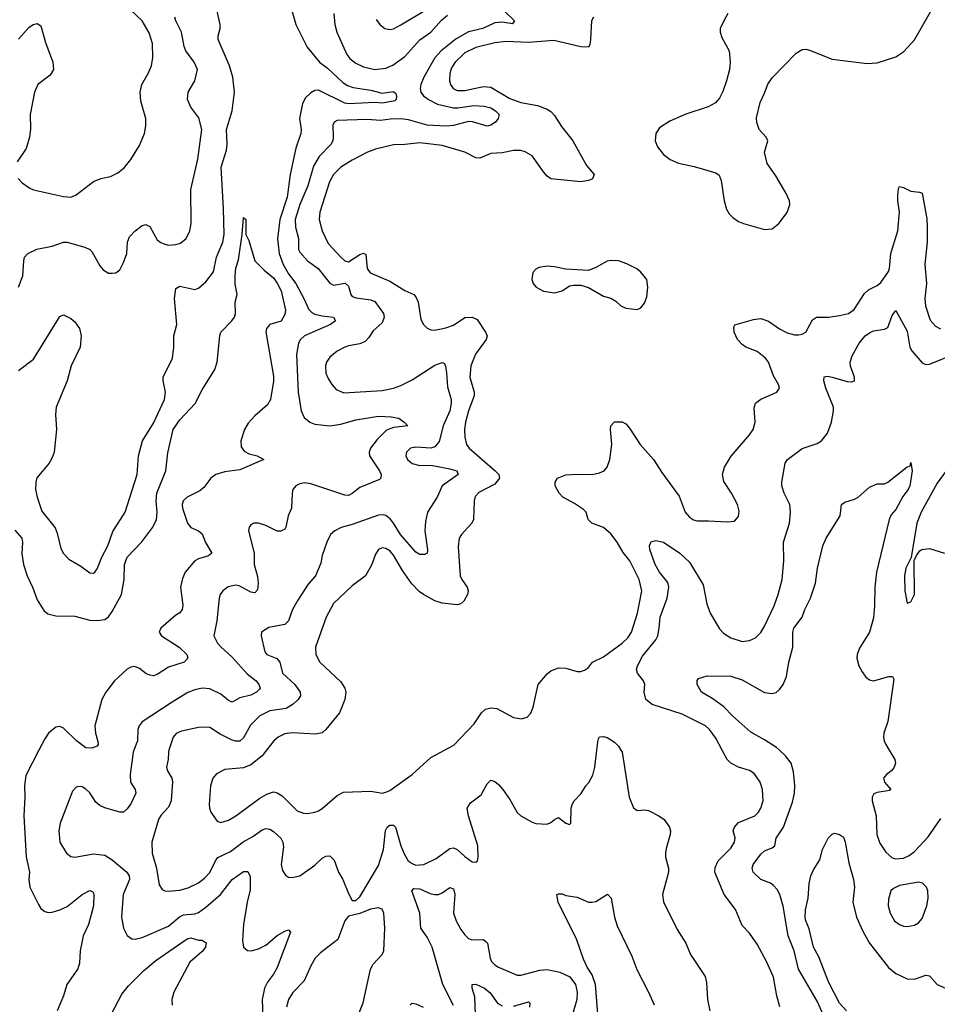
# Model space of a CAD drawing. Header units: inches. Extents: x 1682530 to 1839546, y 640742 to 791647.
# Tile 627 of 656: x 1790536 to 1795431, y 688644 to 693896. Entities that reach past the tile are written whole.
import ezdxf

# ---------------------------------------------------------------- set-up
doc = ezdxf.new("R2010")
doc.units = ezdxf.units.IN
doc.header["$MEASUREMENT"] = 0
doc.layers.add('B7698', color=7, linetype='Continuous')
doc.layers.add('B7699', color=7, linetype='Continuous')

msp = doc.modelspace()

# ---------------------------------------------------------------- linework, layer by layer
at = {"layer": 'B7698', "color": 5}
for points, elevation in [([(1790639, 690000), (1790570, 689865.2), (1790561.6, 689810), (1790564.5, 689750), (1790558.6, 689650), (1790571, 689431), (1790589.3, 689350), (1790585.4, 689310), (1790590.2, 689270), (1790636.4, 689176.4), (1790650, 689155.8), (1790670, 689139.6), (1790690, 689134), (1790710, 689135.8), (1790750, 689147.5), (1790790, 689166), (1790870, 689229.3), (1790910, 689251.3), (1790925.5, 689245.5), (1790931, 689231), (1790929.3, 689170), (1790904.1, 689070), (1790874.7, 689010), (1790859.8, 688930), (1790855.3, 688864.7), (1790847, 688833), (1790787.9, 688750), (1790770.2, 688690), (1790736, 688610)], 520), ([(1791146, 690000), (1791142.3, 689990), (1791125.8, 689870), (1791127.2, 689830), (1791151.6, 689790), (1791155.8, 689770), (1791130, 689713), (1791110, 689686.3), (1791090, 689669.7), (1791070, 689669.7), (1790990, 689692.1), (1790964, 689704), (1790942.6, 689722.6), (1790910, 689771.6), (1790890, 689791.5), (1790870, 689803.6), (1790850, 689807), (1790838, 689802), (1790818.3, 689781.7), (1790751.6, 689610), (1790744.9, 689570), (1790750.3, 689510), (1790785.3, 689450), (1790810, 689432), (1790830, 689428.9), (1790930, 689447.3), (1790990, 689439.2), (1791030, 689415.9), (1791107.5, 689350), (1791120.6, 689330), (1791122.7, 689310), (1791088.5, 689230), (1791079.3, 689110), (1791090.2, 689050.2), (1791110, 689010.6), (1791133.8, 688993.8), (1791152.2, 688992.2), (1791190, 689000.2), (1791330, 689060.5), (1791389.2, 689110.8), (1791410, 689121.5), (1791470, 689127.1), (1791490, 689134.1), (1791530, 689162.4), (1791606.9, 689230), (1791670, 689310.2), (1791730, 689352.1), (1791752.7, 689352.7), (1791765.7, 689325.7), (1791765.8, 689254.2), (1791750.1, 689189.9), (1791730.2, 689070), (1791724.5, 688984.5), (1791730.5, 688950), (1791752.2, 688932.2), (1791770.4, 688930.4), (1791810, 688940.8), (1791850, 688959.7), (1791910, 689011), (1791950, 689035.2), (1791970, 689041.6), (1791981.6, 689030), (1791910, 688840.5), (1791890, 688804.4), (1791858.1, 688761.9), (1791842.3, 688730), (1791830.1, 688670), (1791832.6, 688572.6)], 540), ([(1791332.5, 690000), (1791329.4, 689990.6), (1791329.2, 689950), (1791320.3, 689910), (1791324.4, 689890), (1791347.7, 689850), (1791350.7, 689830.7), (1791344.5, 689730), (1791330, 689695.1), (1791288.7, 689651.3), (1791276.1, 689630), (1791240.7, 689510), (1791243.2, 689450), (1791266.8, 689370), (1791280.9, 689280.9), (1791295.9, 689255.9), (1791310, 689248.9), (1791327.8, 689247.8), (1791390, 689252.9), (1791435, 689265), (1791490, 689292.8), (1791522.6, 689317.4), (1791550, 689348.2), (1791580.2, 689410), (1791593.4, 689426.6), (1791661.2, 689458.8), (1791728.3, 689511.7), (1791780.8, 689539.2), (1791830, 689575.2), (1791850, 689582), (1791870, 689579.2), (1791890, 689566.9), (1791929.2, 689530), (1791939.7, 689510), (1791944.2, 689484.2), (1791931.6, 689390), (1791938.5, 689358.5), (1791953.4, 689333.4), (1791970, 689323), (1791990, 689320.4), (1792030, 689330.4), (1792110, 689387.4), (1792150, 689424.2), (1792170, 689435.3), (1792190, 689437.1), (1792213.6, 689413.6), (1792236.5, 689350), (1792260.3, 689310), (1792290, 689234.8), (1792310, 689198.8), (1792330, 689197.3), (1792350, 689217.3), (1792450, 689384.9), (1792476.2, 689470), (1792488, 689572), (1792496.9, 689590), (1792510, 689600.3), (1792530, 689600.3), (1792541.3, 689590), (1792569.4, 689490), (1792586.4, 689446.4), (1792609.2, 689410), (1792630, 689394.7), (1792650, 689387.4), (1792691.5, 689390), (1792758.1, 689421.9), (1792830, 689475.2), (1792850, 689478.5), (1792870.2, 689470.2), (1792910, 689432.7), (1792950, 689404.9), (1792970, 689402.8), (1792979, 689410), (1792982.7, 689430), (1792980.9, 689490), (1792929.6, 689650.4), (1792922.4, 689690), (1792940.8, 689719.2), (1792997.6, 689762.4), (1793030, 689820.7), (1793039.3, 689830), (1793050, 689839.1), (1793070, 689833.4), (1793090, 689816.3), (1793114.4, 689790), (1793150, 689737.1), (1793190, 689667.2), (1793210, 689650.3), (1793270, 689616.4), (1793290, 689608.4), (1793350, 689606), (1793370, 689613.4), (1793390, 689630.8), (1793410, 689640.7), (1793450, 689610.8), (1793470, 689602.8), (1793476, 689610), (1793477.6, 689690), (1793483.6, 689710), (1793494, 689730), (1793530.7, 689769.3), (1793556.3, 689810), (1793572.7, 689827.3), (1793593.1, 689866.9), (1793603.4, 689910), (1793615.3, 690000)], 560), ([(1791852.6, 690000), (1791829.1, 689970), (1791770, 689922.2), (1791730, 689906.5), (1791630, 689897.6), (1791585.8, 689874.2), (1791566.7, 689850), (1791554.6, 689810), (1791547.2, 689710), (1791548.7, 689690), (1791556.4, 689670), (1791590, 689622), (1791610, 689614.4), (1791650, 689627.4), (1791690, 689650.3), (1791816.5, 689743.5), (1791854.6, 689765.4), (1791890, 689776.9), (1791910, 689772.8), (1791936.6, 689756.6), (1792016.9, 689676.9), (1792050, 689663.6), (1792070, 689662.8), (1792110, 689669.1), (1792130, 689676.9), (1792150, 689689.1), (1792230, 689758.7), (1792264.1, 689775.9), (1792410, 689781.3), (1792470, 689770.2), (1792490, 689775.3), (1792510, 689784.9), (1792630.6, 689869.4), (1792730, 689960.3), (1792802.7, 690000)], 580), ([(1793742.8, 690000), (1793749.2, 689989.2), (1793788.1, 689750), (1793810, 689692), (1793830, 689678.6), (1793870, 689681.5), (1793890, 689677.4), (1793944.9, 689650), (1793973.4, 689630), (1794003, 689590), (1794008, 689570), (1794006.4, 689550), (1793984.4, 689475.6), (1793981.3, 689450), (1793982, 689430), (1793997, 689370), (1793996.4, 689350), (1793964.6, 689230), (1793970, 689191.3), (1794044.1, 689044.1), (1794090.4, 688970), (1794114, 688910), (1794193, 688793), (1794200.4, 688760.4), (1794206, 688670), (1794217.4, 688610)], 560), ([(1794591.7, 688631.7), (1794575.3, 688690), (1794557.2, 688790), (1794522, 688870), (1794470, 688965.2), (1794430, 689024), (1794390, 689065.2), (1794354.7, 689150), (1794293.5, 689230), (1794244.8, 689350), (1794246.5, 689373.5), (1794262.2, 689410), (1794330, 689476.9), (1794348.6, 689510), (1794352, 689532), (1794342.7, 689570), (1794349.3, 689590), (1794370, 689613.7), (1794458, 689650), (1794477.7, 689670), (1794489.7, 689690), (1794502.2, 689730), (1794499.2, 689790), (1794485.7, 689830), (1794455, 689875), (1794430, 689892), (1794370, 689908.7), (1794330.5, 689930.5), (1794310, 689949.7), (1794283.6, 690000)], 560), ([(1794822.6, 688590), (1794790, 688662), (1794691.4, 688831.4), (1794667.8, 688930), (1794635.9, 689010), (1794608.6, 689168.6), (1794591.7, 689230), (1794577.2, 689257.2), (1794558.1, 689278.1), (1794540.7, 689290), (1794490, 689309.8), (1794448.5, 689350), (1794443.9, 689370), (1794448.6, 689390), (1794490, 689444.9), (1794510, 689462.2), (1794550, 689478.7), (1794563.6, 689490), (1794571.2, 689530), (1794610, 689588.5), (1794657.9, 689722.1), (1794669.9, 689770), (1794671.3, 689811.3), (1794663.7, 689883.7), (1794650.7, 689930), (1794621.6, 689970), (1794589.2, 690000)], 540), ([(1795175, 690000), (1795204.9, 689950), (1795207.6, 689930), (1795201.7, 689910), (1795188.4, 689891.6), (1795160.4, 689870), (1795144.2, 689850), (1795149.2, 689829.2), (1795184, 689790), (1795175.6, 689784.4), (1795110, 689775), (1795092.3, 689767.7), (1795083.5, 689750), (1795083.2, 689730), (1795104.8, 689650), (1795109, 689550), (1795124.8, 689504.8), (1795156.3, 689456.3), (1795190, 689426.4), (1795210, 689419.5), (1795250, 689424.4), (1795281.7, 689438.3), (1795310, 689459.5), (1795382.4, 689537.6), (1795450, 689636)], 540), ([(1794947.2, 688610), (1794910, 688650.7), (1794850, 688763.9), (1794798.5, 688898.5), (1794769.8, 688950), (1794747.4, 689047.4), (1794729.8, 689090), (1794725.8, 689110), (1794727.6, 689147.6), (1794742.4, 689210), (1794748.2, 689288.2), (1794756.2, 689330), (1794770, 689361), (1794804.1, 689415.9), (1794819, 689470), (1794849.1, 689530.9), (1794870, 689552), (1794883.1, 689556.9), (1794910, 689551), (1794930, 689536), (1794939.5, 689510), (1794959, 689399), (1794984.9, 689310), (1794990.2, 689270), (1794981.1, 689190), (1795000.8, 689110), (1795034.3, 689034.3), (1795070.2, 688970.2), (1795170, 688840.3), (1795210, 688808), (1795270, 688780.8), (1795310, 688779.1), (1795370, 688799.5), (1795390, 688795.8), (1795430.4, 688750), (1795490, 688724)], 520), ([(1792850, 688637.2), (1792793.7, 688750), (1792736.1, 688950), (1792710, 689002), (1792676.3, 689050), (1792671.3, 689130), (1792628.9, 689250), (1792638.4, 689261.6), (1792670, 689260.2), (1792730, 689233.4), (1792750, 689229.3), (1792770, 689230.2), (1792790, 689238.4), (1792830, 689267.1), (1792850, 689259.5), (1792856.6, 689230), (1792850.1, 689130), (1792865.1, 689090), (1792890, 689043.9), (1792910, 689014.2), (1792930, 688995.9), (1792950, 688987.6), (1793009.2, 688989.2), (1793021.3, 688981.3), (1793031.2, 688970), (1793046, 688890), (1793052.9, 688872.9), (1793070, 688854.6), (1793090, 688842), (1793190, 688800.7), (1793210, 688800.7), (1793310, 688826.9), (1793350, 688830.1), (1793416.7, 688816.7), (1793470.2, 688790.2), (1793500.3, 688750), (1793510.3, 688710), (1793508.5, 688670), (1793486, 688590)], 540), ([(1793623, 688550), (1793608.4, 688750), (1793590, 688800.9), (1793563.1, 688843.1), (1793544.5, 688884.5), (1793508.6, 688988.6), (1793408.2, 689190), (1793402, 689230), (1793410, 689234), (1793430, 689233), (1793450, 689224.9), (1793510, 689216.4), (1793570, 689188.4), (1793590, 689188.4), (1793610, 689192.4), (1793672.5, 689232.5), (1793691.4, 689211.4), (1793709.4, 689109.4), (1793723.8, 689063.8), (1793801.9, 688901.9), (1793828.4, 688830), (1793891.3, 688710), (1793921.4, 688641.4)], 540), ([(1792299.7, 688480.3), (1792368.4, 688651.6), (1792407.7, 688832.3), (1792422.1, 688857.9), (1792470.7, 688909.3), (1792478.5, 688930), (1792483.7, 689050), (1792478.3, 689130), (1792470, 689152.3), (1792450, 689158.7), (1792407.5, 689152.5), (1792350, 689129.6), (1792290, 689114), (1792270, 689089.2), (1792233.4, 688990), (1792141.1, 688918.9), (1792112.4, 688890), (1792089.5, 688850.5), (1792054.2, 688770), (1791993.4, 688706.6), (1791970.2, 688670), (1791959.5, 688630)], 560), ([(1791024.8, 688590), (1791081.9, 688698.1), (1791116.2, 688743.8), (1791197.4, 688822.6), (1791262.1, 688877.9), (1791430, 688994), (1791450, 688998.3), (1791490, 688987.2), (1791510, 688986.4), (1791531.6, 688971.6), (1791527.4, 688950), (1791510, 688925.3), (1791444.7, 688870), (1791359.4, 688710), (1791348.7, 688670), (1791350, 688640.7)], 520), ([(1792967.6, 688590), (1792963.6, 688683.6), (1792949.8, 688730.2), (1792949.7, 688750), (1792970, 688752.5), (1793015.9, 688730), (1793046.1, 688706.1), (1793084.2, 688650), (1793110, 688635.5)], 520), ([(1792619.7, 688640.3), (1792630, 688650.4), (1792650, 688647.4), (1792688.5, 688628.5)], 540), ([(1793170, 688633.8), (1793250, 688657), (1793258.4, 688650), (1793254.9, 688630)], 520)]:
    msp.add_lwpolyline(points, dxfattribs=dict(at, elevation=elevation))
at = {"layer": 'B7698', "color": 5, "elevation": 540}
msp.add_lwpolyline([(1795330, 689295.8), (1795230, 689277.6), (1795197.3, 689262.7), (1795183.8, 689250), (1795170, 689206), (1795168.9, 689170), (1795178.9, 689130), (1795203.1, 689090), (1795230, 689070.3), (1795250, 689062), (1795270, 689058.7), (1795310, 689066.7), (1795330, 689078.4), (1795350, 689101.6), (1795375.1, 689170), (1795382, 689210), (1795380.5, 689250), (1795374, 689270), (1795352.7, 689290)], close=True, dxfattribs=at)
at = {"layer": 'B7699', "color": 5}
for points, elevation in [([(1790530, 692025.8), (1790610, 692085.8), (1790750, 692313.4), (1790770, 692322), (1790810, 692302), (1790830, 692283.8), (1790854.9, 692250), (1790864.7, 692210), (1790859.7, 692150), (1790811.8, 692050), (1790789.2, 691970), (1790731.3, 691830), (1790727.8, 691790), (1790732.8, 691710), (1790719.6, 691590), (1790710, 691560.9), (1790692.9, 691530), (1790628.2, 691451.8), (1790622.3, 691430), (1790620.8, 691390), (1790629.1, 691350), (1790655.3, 691275.3), (1790725.4, 691185.4), (1790736.6, 691156.6), (1790755.9, 691075.9), (1790770, 691048.2), (1790798.2, 691018.2), (1790861.8, 690981.8), (1790910, 690946.7), (1790930, 690944.9), (1790938, 690950), (1790950, 690966.8), (1790975.1, 691030), (1791005.7, 691090), (1791033.1, 691166.9), (1791098.2, 691270), (1791163.5, 691470), (1791171, 691570), (1791190.8, 691649.2), (1791250, 691744.4), (1791308.7, 691870), (1791314.6, 691910), (1791301.8, 691970), (1791302.5, 691990), (1791350.7, 692090), (1791358, 692150), (1791359.3, 692210), (1791374, 692270), (1791362, 692410), (1791370, 692462.8), (1791390, 692475.6), (1791470, 692457.4), (1791490, 692463.7), (1791530, 692497.4), (1791570, 692552.2), (1791586.7, 692630), (1791619.3, 692710), (1791626.8, 692750), (1791624.2, 692890), (1791611.4, 693110), (1791639.3, 693200.7), (1791642.8, 693230), (1791639.3, 693310), (1791669.2, 693410), (1791681.8, 693510), (1791672.7, 693590), (1791656.3, 693650), (1791595.3, 693790), (1791594.8, 693810), (1791605.2, 693850), (1791605.9, 693870), (1791569.9, 694030)], 540), ([(1790528.2, 693050), (1790550, 693026.4), (1790590, 692997.6), (1790610, 692988.9), (1790770, 692954), (1790810, 692950.4), (1790838.5, 692961.5), (1790930, 693032.9), (1790970, 693048.9), (1791020.1, 693059.9), (1791059.8, 693080.2), (1791093.1, 693106.9), (1791129.6, 693150), (1791175.6, 693224.4), (1791202, 693290), (1791209.5, 693330), (1791209.6, 693370), (1791182.2, 693462.2), (1791178.5, 693510), (1791188.6, 693551.4), (1791222.4, 693610), (1791239.3, 693650), (1791246.1, 693693.9), (1791245, 693770), (1791226.5, 693826.5), (1791188.8, 693890), (1791126.2, 693950)], 580), ([(1791981.2, 693970), (1792009.3, 693870), (1792070.1, 693750.1), (1792135.9, 693670), (1792178.4, 693638.4), (1792260.9, 693560.9), (1792285.2, 693545.2), (1792314.5, 693534.5), (1792410, 693520.9), (1792470, 693503.5), (1792530, 693513.1), (1792543.4, 693503.4), (1792547.2, 693490), (1792544.9, 693470), (1792537.2, 693462.8), (1792470.8, 693450.8), (1792430, 693455.3), (1792292.2, 693447.8), (1792270, 693450.4), (1792130, 693519.9), (1792110, 693517.9), (1792090, 693506.6), (1792061.2, 693478.8), (1792044.7, 693450), (1792029.6, 693370), (1792038.6, 693310), (1792035.9, 693290), (1792010, 693211.6), (1791979.2, 693070), (1791962.5, 692950), (1791924.8, 692830), (1791912.3, 692727.7), (1791920.3, 692650), (1791941.6, 692590), (1791970, 692540.7), (1792010.1, 692490), (1792052.9, 692410), (1792078.4, 692350), (1792094, 692334), (1792110, 692325.5), (1792150, 692315.9), (1792210.2, 692310.2), (1792221.1, 692290), (1792194.6, 692270), (1792055.3, 692210), (1792034.2, 692190), (1792023.8, 692170), (1792012.9, 692110), (1792021.9, 691910), (1792038.2, 691810), (1792054.4, 691774.4), (1792084.2, 691750), (1792110, 691739), (1792190, 691730.7), (1792250, 691739.3), (1792330, 691761.5), (1792450, 691780.9), (1792518.4, 691778.4), (1792559.1, 691770), (1792587.7, 691750), (1792606, 691730), (1792530, 691721.1), (1792493.5, 691706.5), (1792443.4, 691656.6), (1792408.5, 691610), (1792401, 691590), (1792402, 691570), (1792456.1, 691490), (1792464.2, 691470), (1792462, 691450), (1792455.9, 691444.1), (1792350, 691401.1), (1792310, 691368.4), (1792290, 691359.2), (1792270, 691360.3), (1792090, 691421), (1792054.7, 691425.3), (1792030, 691419.7), (1792010, 691409.6), (1791994, 691390), (1791989, 691370), (1791986, 691290), (1791969.3, 691250.7), (1791956.5, 691190), (1791950, 691179.5), (1791930, 691168.2), (1791910, 691168.2), (1791850, 691198.7), (1791810, 691211.5), (1791784.7, 691210), (1791770, 691202.7), (1791760.5, 691190), (1791757.1, 691170), (1791787.4, 691050), (1791786.5, 690990), (1791805.7, 690925.7), (1791809.3, 690890), (1791804.7, 690855.3), (1791790, 690839.7), (1791770, 690843.5), (1791710, 690874.8), (1791690, 690879.4), (1791648.1, 690871.9), (1791619.5, 690850), (1791606.5, 690830), (1791600.2, 690810), (1791587.1, 690690), (1791571.4, 690610), (1791591.5, 690570), (1791610, 690550.3), (1791670, 690496.6), (1791750, 690406.8), (1791798, 690370), (1791812.8, 690350), (1791819.5, 690330), (1791815.3, 690324.7), (1791799.3, 690310), (1791770, 690294.2), (1791710, 690278.9), (1791670, 690255.4), (1791650, 690265.7), (1791610, 690299), (1791550, 690327), (1791510, 690329.8), (1791470, 690322.2), (1791433.3, 690306.7), (1791350, 690256.2), (1791190, 690151.2), (1791174.3, 690130), (1791166.7, 690110), (1791164.4, 690050), (1791146, 690000)], 540), ([(1793121.7, 693941.7), (1793175.8, 693890), (1793165.2, 693874.8), (1793110, 693883.2), (1793070, 693878.8), (1793006, 693850), (1792930, 693831.7), (1792865.1, 693794.9), (1792784.7, 693730), (1792750, 693693.6), (1792692.3, 693590), (1792676.2, 693550), (1792672.9, 693530), (1792675.8, 693510), (1792690.2, 693490), (1792716.5, 693470), (1792765.8, 693445.8), (1792850, 693426.8), (1792874, 693426), (1792958.1, 693438.1), (1793014.4, 693434.4), (1793050, 693425.3), (1793074.9, 693410), (1793093.4, 693390), (1793088.2, 693370), (1793074.9, 693350), (1793050, 693332.8), (1793030, 693329), (1792951.8, 693351.8), (1792930, 693353), (1792850, 693331.7), (1792811.1, 693328.9), (1792710, 693333.8), (1792610, 693361.5), (1792570, 693367.1), (1792514, 693366), (1792461.2, 693358.8), (1792390, 693364.7), (1792230, 693358), (1792213, 693350), (1792205.9, 693334.1), (1792209.2, 693270), (1792206.2, 693250), (1792196.2, 693230), (1792133.3, 693166.7), (1792104.2, 693115.8), (1792073.8, 693010), (1792030, 692909.7), (1792005.4, 692830), (1792007.4, 692790), (1792023, 692730), (1792024, 692670), (1792030, 692655.8), (1792070.9, 692610.9), (1792129.2, 692570), (1792190.9, 692490.9), (1792210, 692480.7), (1792271.8, 692491.8), (1792290, 692475.8), (1792302, 692430), (1792310, 692419.7), (1792331.9, 692411.9), (1792410, 692402.1), (1792430, 692392.7), (1792476.5, 692330), (1792481.4, 692310), (1792470, 692279.7), (1792422.5, 692237.5), (1792399.5, 692200.5), (1792379.7, 692180.3), (1792350, 692167.8), (1792290, 692156.8), (1792270, 692148.7), (1792230, 692128.6), (1792190, 692096.9), (1792173.4, 692070), (1792166.8, 692050), (1792170.2, 692010.2), (1792181.9, 691981.9), (1792200.9, 691950), (1792224.6, 691924.6), (1792266.2, 691906.2), (1792470, 691917.7), (1792530, 691930.2), (1792570, 691944.6), (1792630, 691976.1), (1792750, 692054), (1792790, 692068.4), (1792801.6, 692061.6), (1792807.9, 692047.9), (1792813, 692013), (1792818.6, 691938.6), (1792837.2, 691870), (1792838.5, 691850), (1792831.4, 691810), (1792795.2, 691730), (1792773.8, 691646.2), (1792750, 691617.1), (1792730, 691611.5), (1792650, 691615.5), (1792620.7, 691610), (1792600.3, 691590), (1792596.5, 691570), (1792604.2, 691550), (1792630, 691528.2), (1792670, 691518.8), (1792730, 691519.3), (1792830, 691501.4), (1792868, 691490), (1792875.3, 691470), (1792789.3, 691410), (1792763.5, 691350), (1792711.9, 691270), (1792700.8, 691219.2), (1792697.5, 691170), (1792711.3, 691068.7), (1792710.3, 691050), (1792697, 691043), (1792670, 691043.5), (1792650, 691055.5), (1792568.5, 691150), (1792531.2, 691211.2), (1792513, 691233), (1792490, 691252), (1792475.8, 691255.8), (1792450, 691253), (1792310, 691203.1), (1792251.9, 691188.1), (1792218, 691170), (1792194.9, 691150), (1792175.3, 691110), (1792150, 691039), (1792142.3, 690997.7), (1792113.4, 690930), (1792075, 690885), (1792020.6, 690799.4), (1791992.2, 690750), (1791970, 690689.7), (1791950, 690669.8), (1791866.2, 690653.8), (1791825.5, 690630), (1791823.7, 690610), (1791844.5, 690524.5), (1791855.5, 690510), (1791908.2, 690488.2), (1791923.5, 690470), (1791938.4, 690410), (1792003.9, 690350), (1792032.8, 690310), (1792034.6, 690290), (1792022, 690270), (1791994.7, 690245.3), (1791957.9, 690222.1), (1791870, 690209.2), (1791817.1, 690182.9), (1791766.9, 690133.1), (1791730, 690066.4), (1791710, 690048.7), (1791690, 690047.6), (1791670, 690054.1), (1791605.7, 690085.7), (1791550, 690120.3), (1791530, 690123.1), (1791490, 690121.1), (1791399, 690101), (1791371.6, 690088.4), (1791355.8, 690070), (1791332.5, 690000)], 560), ([(1792437.2, 693897.2), (1792457.1, 693870), (1792484, 693850), (1792510, 693844.6), (1792530, 693847.9), (1792570, 693868), (1792705.7, 693950)], 580), ([(1794312.9, 693930), (1794291.5, 693890), (1794273.4, 693850), (1794272, 693830), (1794281.5, 693801.5), (1794320.4, 693730), (1794326.4, 693670), (1794322.4, 693630), (1794306.7, 693570), (1794287.5, 693512.5), (1794270, 693477.2), (1794247.1, 693452.9), (1794208.8, 693431.2), (1794090, 693392.6), (1794005.1, 693354.9), (1793950, 693318.7), (1793928.9, 693290), (1793926.3, 693250), (1793938.6, 693218.6), (1793970, 693177.6), (1794005.5, 693150), (1794050, 693130.3), (1794133.8, 693113.8), (1794250, 693078.8), (1794267.7, 693067.7), (1794278.7, 693038.7), (1794293.4, 692930), (1794305.8, 692885.8), (1794320.4, 692860.4), (1794340.9, 692840.9), (1794370, 692820.5), (1794398, 692810), (1794510, 692776.4), (1794550, 692781.3), (1794585.1, 692810), (1794630, 692867.3), (1794644.5, 692910), (1794642, 692930), (1794625.1, 692970), (1794570, 693062.7), (1794522.9, 693130), (1794509.4, 693190), (1794526.6, 693250), (1794518, 693270), (1794481.6, 693310), (1794468.2, 693348.2), (1794466.5, 693373.5), (1794485.4, 693454.6), (1794510, 693504), (1794526.8, 693553.2), (1794550, 693586), (1794678, 693718), (1794710, 693737), (1794730, 693738.9), (1794750, 693734.3), (1794870, 693685.2), (1795057.8, 693662.2), (1795110, 693666.5), (1795210, 693698.9), (1795252.7, 693727.3), (1795310, 693788.2), (1795402.6, 693950)], 620), ([(1790529.6, 692470), (1790553.6, 692530), (1790557.6, 692610), (1790562.9, 692630), (1790579.3, 692650), (1790627.7, 692672.3), (1790710, 692687.9), (1790770, 692710.2), (1790790, 692710.2), (1790883, 692683), (1790910, 692670.3), (1790920.5, 692660.5), (1790963.8, 692583.8), (1790981.4, 692561.4), (1791010, 692544.9), (1791030, 692544), (1791050, 692546.8), (1791070, 692562.8), (1791090, 692601), (1791107.3, 692650), (1791111.1, 692710), (1791122.3, 692737.7), (1791151.5, 692770), (1791190, 692798.7), (1791210, 692803.1), (1791230, 692792.7), (1791270, 692721.6), (1791290, 692707), (1791310, 692699.5), (1791330, 692694), (1791370, 692696.5), (1791394.9, 692705.1), (1791424.5, 692730), (1791444.2, 692770), (1791451, 692809), (1791449.8, 692990), (1791487, 693153), (1791508.6, 693310), (1791492.8, 693372.8), (1791448.5, 693430), (1791431, 693470), (1791435.1, 693510), (1791469.8, 693570), (1791484.4, 693630), (1791466.9, 693670), (1791422.2, 693730), (1791413.3, 693753.3), (1791399.1, 693830), (1791369, 693890), (1791364.5, 693910)], 560), ([(1793597.4, 693910), (1793585.9, 693890), (1793581.7, 693790), (1793577.2, 693762.8), (1793570.2, 693749.8), (1793529.1, 693750.9), (1793385.8, 693785.8), (1793250, 693774.1), (1793130, 693779.2), (1793070, 693773.2), (1792970, 693748.1), (1792910, 693720.2), (1792859, 693670), (1792840.5, 693639.5), (1792830.1, 693610), (1792829.4, 693570), (1792834.7, 693550), (1792848.5, 693528.5), (1792870, 693517.8), (1792910, 693518.7), (1793010, 693540.1), (1793050, 693536.8), (1793150, 693476.6), (1793210, 693455.4), (1793298.3, 693438.3), (1793350, 693419.7), (1793370, 693407.1), (1793390, 693385.3), (1793426.5, 693326.5), (1793486.2, 693250), (1793559.2, 693119.2), (1793600.3, 693070), (1793591.7, 693048.3), (1793570, 693038), (1793530, 693031.7), (1793370, 693047.6), (1793350, 693061.1), (1793330, 693084), (1793270.4, 693170.4), (1793232.2, 693192.2), (1793210, 693198.2), (1793170, 693198.2), (1793110, 693186.6), (1793050, 693182.2), (1792990, 693158), (1792970, 693160.3), (1792910, 693189.8), (1792790, 693224.9), (1792670, 693239.6), (1792590, 693229.8), (1792530, 693228.2), (1792434.8, 693205.2), (1792390.8, 693189.2), (1792310, 693147.4), (1792250.1, 693109.9), (1792210.9, 693070), (1792188.1, 693031.9), (1792137, 692870), (1792133.9, 692830), (1792150.1, 692770.1), (1792182, 692702), (1792250, 692629.2), (1792270, 692610.2), (1792290, 692605.3), (1792350, 692643.9), (1792370.1, 692650.1), (1792383, 692643), (1792389.7, 692569.7), (1792406, 692546), (1792510, 692502), (1792590, 692452), (1792638.4, 692430), (1792650, 692418.4), (1792661.5, 692390), (1792676.9, 692296.9), (1792690.3, 692270.3), (1792710.3, 692250.3), (1792730, 692242.4), (1792750, 692241.1), (1792810, 692252.4), (1792850, 692266.5), (1792910, 692307.3), (1792950, 692310.2), (1792976.4, 692296.4), (1793021.5, 692230), (1793030.2, 692210), (1793024.6, 692190), (1792968.2, 692111.8), (1792943.6, 692050), (1792937.9, 691990), (1792961, 691910), (1792960.2, 691890), (1792930.1, 691810), (1792914.8, 691750), (1792909.4, 691710), (1792910.2, 691670.2), (1792920.2, 691630), (1792933.4, 691610), (1793071.9, 691490), (1793092.2, 691470), (1793096.5, 691450), (1793070, 691419.6), (1792985.4, 691374.6), (1792966.4, 691353.6), (1792960.2, 691330), (1792957.5, 691230), (1792947.6, 691210), (1792892.4, 691150), (1792880.4, 691130), (1792875.6, 691084.4), (1792886.2, 690930), (1792894, 690910), (1792924.1, 690870), (1792929.3, 690850), (1792924.3, 690830), (1792905.8, 690794.2), (1792890, 690780.3), (1792870, 690774.6), (1792790, 690783.4), (1792750, 690796.2), (1792690, 690830.7), (1792666.4, 690846.4), (1792628, 690888), (1792577.5, 690957.5), (1792530, 691040.5), (1792510, 691063.5), (1792490, 691075.8), (1792470, 691078.7), (1792450, 691069.5), (1792434.8, 691045.2), (1792414.6, 690990), (1792380.3, 690930), (1792310, 690876.3), (1792210, 690782.4), (1792171, 690710), (1792114.6, 690550), (1792116.5, 690510), (1792136.9, 690470), (1792250, 690365), (1792271.3, 690331.3), (1792275.3, 690310), (1792270.1, 690270), (1792241.6, 690198.4), (1792170, 690109.7), (1792150, 690092), (1792114.8, 690085.2), (1791990, 690092.3), (1791950, 690086.4), (1791915.8, 690070), (1791891.7, 690050), (1791852.6, 690000)], 580), ([(1792211.3, 693930), (1792217.2, 693870), (1792228.1, 693830), (1792281.8, 693710), (1792297.8, 693690), (1792330, 693663.9), (1792370, 693644.3), (1792430.1, 693630.1), (1792490, 693637.1), (1792527.1, 693652.9), (1792590, 693700.6), (1792670, 693789.5), (1792730, 693830.1), (1792786.5, 693893.5), (1792818.7, 693921.3)], 560), ([(1790530, 693792.2), (1790585.7, 693854.3), (1790608.5, 693871.5), (1790630, 693876.4), (1790650, 693862.8), (1790673.8, 693773.8), (1790712.6, 693670), (1790717.3, 693630), (1790698.9, 693601.1), (1790633.8, 693550), (1790615, 693510), (1790593, 693390), (1790594.7, 693314.7), (1790589.3, 693270), (1790570.1, 693209.9), (1790522.4, 693137.6)], 580), ([(1792802.7, 690000), (1792852.7, 690027.3), (1792960.3, 690139.7), (1793000.4, 690199.6), (1793021.4, 690218.6), (1793050, 690226.2), (1793082.2, 690222.2), (1793170, 690174), (1793212.3, 690167.7), (1793243.7, 690176.3), (1793262, 690198), (1793275.1, 690230), (1793302.7, 690350), (1793350, 690407.4), (1793370, 690422.6), (1793410, 690438.4), (1793450, 690437), (1793510, 690418.7), (1793530, 690419.5), (1793550, 690426.4), (1793570, 690440.7), (1793592, 690470), (1793650, 690497.8), (1793750, 690570.2), (1793780.3, 690599.7), (1793800.2, 690630), (1793831.6, 690730), (1793855, 690850), (1793841.2, 690910), (1793791.5, 691010), (1793755.2, 691055.2), (1793722.6, 691110), (1793690, 691153.3), (1793650, 691187.5), (1793588, 691210), (1793568, 691230), (1793557.2, 691270), (1793544, 691284), (1793496.2, 691316.2), (1793432.8, 691350), (1793413.3, 691370), (1793392.2, 691410), (1793392.8, 691430), (1793405.1, 691450), (1793450, 691469.1), (1793510, 691472.9), (1793590, 691470.2), (1793630, 691478.8), (1793654.3, 691490), (1793670.9, 691510), (1793684.8, 691550), (1793695, 691630), (1793687.1, 691710), (1793689.7, 691730), (1793710, 691752), (1793750, 691751.6), (1793770, 691740.3), (1793790, 691718), (1793846.4, 691630), (1793917.4, 691550), (1793960.9, 691480.9), (1794054.3, 691354.3), (1794087, 691270), (1794110, 691243), (1794130, 691228.4), (1794150, 691222.4), (1794210, 691223.8), (1794310, 691217.3), (1794350, 691222), (1794370, 691246), (1794374.9, 691274.9), (1794364.5, 691310), (1794334, 691370), (1794292.9, 691432.9), (1794286, 691470), (1794296.3, 691510), (1794331.9, 691568.1), (1794430, 691681.3), (1794449.7, 691710), (1794459.3, 691750), (1794453.4, 691826.6), (1794461.1, 691850), (1794490, 691872.4), (1794575.3, 691910), (1794589.2, 691930), (1794583.7, 691950), (1794556.6, 691996.6), (1794530.7, 692070), (1794514.8, 692090), (1794470, 692125.6), (1794409.7, 692150), (1794390, 692163.5), (1794365.5, 692190), (1794347.4, 692230), (1794345.2, 692254.8), (1794351, 692269), (1794450, 692298), (1794490, 692302.4), (1794530, 692288.2), (1794590, 692246.7), (1794630, 692226.5), (1794670, 692215.3), (1794690, 692215.6), (1794710, 692219.5), (1794729.8, 692230.2), (1794765.1, 692294.9), (1794786.6, 692310), (1794850.1, 692310.1), (1794910, 692318.6), (1794957, 692330), (1794988, 692350), (1795043.5, 692436.5), (1795064.2, 692455.8), (1795110, 692478.8), (1795130, 692494.4), (1795170, 692552.4), (1795175.5, 692570), (1795182.6, 692650), (1795220.7, 692770), (1795228.8, 692868.8), (1795219.8, 692930), (1795220.1, 692959.9), (1795223.9, 692996.1), (1795230, 693006), (1795250, 693002), (1795290, 692982), (1795336.3, 692976.3), (1795350.4, 692970.4), (1795374.6, 692834.6), (1795377.3, 692790), (1795376.3, 692710), (1795363.7, 692590), (1795373.7, 692490), (1795365.1, 692410), (1795367.8, 692370), (1795393.6, 692293.6), (1795421.2, 692261.2), (1795447.9, 692247.9)], 580), ([(1790510, 691173.1), (1790548.2, 691130), (1790551.8, 691110), (1790547.5, 691047.5), (1790555.8, 690990), (1790575.5, 690930), (1790606, 690866), (1790630, 690801.6), (1790664.7, 690744.7), (1790687.3, 690727.3), (1790730, 690716.9), (1790830, 690714), (1790910, 690692.9), (1790950, 690692), (1790990, 690697.3), (1791010, 690712), (1791030, 690740.3), (1791079.5, 690830), (1791094, 690910), (1791095.8, 690990), (1791109.9, 691030), (1791188.5, 691111.5), (1791246.6, 691190), (1791266, 691230), (1791269.9, 691269.9), (1791264.2, 691330), (1791268, 691370), (1791315.5, 691490), (1791326.3, 691586.3), (1791354.9, 691710), (1791390, 691762), (1791471.8, 691848.2), (1791510, 691921.6), (1791576.8, 692030), (1791589.8, 692070.2), (1791604.1, 692210), (1791609.8, 692230), (1791668.7, 692290), (1791682.4, 692310), (1791686.8, 692330), (1791685.1, 692390), (1791697.2, 692430), (1791685.6, 692485.6), (1791685.1, 692530), (1791689.8, 692570.2), (1791704.2, 692615.8), (1791723, 692750), (1791730, 692842), (1791742, 692830), (1791742, 692750), (1791758, 692718), (1791790.5, 692610.5), (1791840.3, 692560.3), (1791890, 692519.7), (1791910, 692491.2), (1791930.6, 692450), (1791953.9, 692346.1), (1791950, 692324.5), (1791930.9, 692289.1), (1791870.3, 692269.7), (1791853, 692250), (1791848.8, 692231.2), (1791890, 691994), (1791890, 691968), (1791874.7, 691870), (1791858.5, 691841.5), (1791790, 691782.8), (1791755.9, 691744.1), (1791735.5, 691710), (1791715.3, 691650), (1791717.5, 691617.5), (1791734.4, 691594.4), (1791760.6, 691580.6), (1791802.8, 691570), (1791838.8, 691550), (1791710, 691495.4), (1791630, 691484.6), (1791582.4, 691470), (1791556.1, 691450), (1791518.8, 691401.2), (1791497, 691383), (1791429.8, 691350.2), (1791408.2, 691330), (1791403.3, 691310), (1791404.6, 691290), (1791430.8, 691210), (1791450, 691188.5), (1791490.6, 691170.6), (1791510, 691154), (1791528.3, 691108.3), (1791561.3, 691050), (1791543.7, 691036.3), (1791490, 691020.3), (1791470.1, 691009.9), (1791419.7, 690950), (1791404.6, 690915.4), (1791394.3, 690870), (1791407.3, 690772.7), (1791403.1, 690750), (1791390, 690732), (1791370, 690720.7), (1791289.1, 690650), (1791280.3, 690630), (1791293.4, 690610), (1791386.2, 690550), (1791427.2, 690510), (1791434, 690490), (1791413.4, 690470), (1791330, 690442.4), (1791270, 690402.7), (1791250, 690396.8), (1791230, 690399.2), (1791210, 690408.5), (1791175.7, 690435.7), (1791150, 690445.6), (1791130, 690442.2), (1791110, 690431.6), (1791041.5, 690370), (1790996.5, 690310), (1790975, 690270), (1790937.5, 690130), (1790940.7, 690090), (1790953.9, 690046.1), (1790954.9, 690030), (1790950, 690020.9), (1790922, 690010), (1790890, 690012.4), (1790839.1, 690050), (1790770, 690116.9), (1790750, 690125.4), (1790730, 690123.5), (1790690.2, 690089.8), (1790670, 690060.5), (1790639, 690000)], 520), ([(1794283.6, 690000), (1794250, 690063.9), (1794215.3, 690110), (1794194.2, 690130), (1794070, 690192.2), (1793910, 690243.2), (1793875.6, 690270), (1793867.8, 690310), (1793871.1, 690350), (1793863.5, 690370), (1793832.5, 690410), (1793825.7, 690430), (1793831.3, 690450), (1793858.3, 690501.7), (1793930, 690588), (1793939.8, 690610), (1793948.2, 690650), (1793952.3, 690710), (1793990.6, 690810), (1793999.8, 690870), (1793994.5, 690894.5), (1793950, 690948.7), (1793925.2, 690990), (1793897.7, 691070), (1793895.8, 691090), (1793899.6, 691100.4), (1793907.2, 691112.8), (1793930, 691118.9), (1793970, 691109.2), (1794057.4, 691050), (1794110, 691003.6), (1794181.3, 690881.3), (1794201.1, 690781.1), (1794218.9, 690730), (1794270, 690647.2), (1794290, 690624.2), (1794330, 690598.3), (1794390, 690580.3), (1794430, 690584.2), (1794461.4, 690598.6), (1794490, 690628.4), (1794510, 690661.3), (1794560.6, 690770), (1794582.9, 690830), (1794603.1, 690910), (1794611.9, 691010), (1794610.9, 691110), (1794641.8, 691210), (1794647.7, 691270), (1794645.1, 691310), (1794614, 691370), (1794602.6, 691410), (1794602, 691430), (1794619.6, 691530), (1794632, 691550), (1794710, 691609.2), (1794790, 691635.6), (1794814, 691650), (1794846, 691690), (1794867.4, 691750), (1794878, 691810), (1794877.4, 691830), (1794836.5, 691930), (1794826, 691970), (1794828, 691992), (1794845.6, 691994.4), (1794869.6, 691990.4), (1794950, 691965.7), (1794975.1, 691964.9), (1794988.7, 691970), (1794989.5, 691990), (1794968.5, 692048.5), (1794966.3, 692070), (1794977, 692103), (1795014.3, 692170), (1795045.7, 692210), (1795070, 692225.8), (1795090, 692236.5), (1795150, 692244.9), (1795166.3, 692253.7), (1795190, 692318), (1795210, 692344.7), (1795270, 692234.6), (1795283.8, 692150), (1795294.4, 692130), (1795350, 692065.6), (1795370, 692057.5), (1795390, 692059.3), (1795530, 692115.7)], 560), ([(1794589.2, 690000), (1794574.1, 690014.1), (1794510, 690055.6), (1794435.6, 690095.6), (1794340.7, 690180.7), (1794291.9, 690231.9), (1794234.4, 690274.4), (1794174, 690310), (1794149.4, 690350), (1794149.3, 690370.7), (1794158, 690382), (1794203, 690397), (1794330, 690394.9), (1794390, 690374.9), (1794510, 690306.9), (1794550, 690301.5), (1794571.6, 690308.4), (1794590, 690323.1), (1794609.7, 690350), (1794627.1, 690392.9), (1794639.3, 690470), (1794660.9, 690550), (1794661.1, 690630), (1794665.1, 690650), (1794709.8, 690710.2), (1794724.5, 690750), (1794755, 690810), (1794781.8, 690890), (1794791.8, 690970), (1794819.7, 691090), (1794837.4, 691130), (1794913.3, 691250), (1794919.3, 691310), (1794937.2, 691322.8), (1794990, 691339.3), (1795009.7, 691350.3), (1795070, 691402), (1795110, 691420.7), (1795150, 691421), (1795168, 691430), (1795270, 691512), (1795286, 691514), (1795290, 691534), (1795296.3, 691490), (1795284.9, 691410), (1795276, 691390), (1795246.5, 691353.5), (1795210, 691284.4), (1795185.3, 691254.7), (1795174.3, 691230), (1795106.2, 690950), (1795097.1, 690870), (1795096.9, 690770), (1795090, 690705.2), (1795069.1, 690630), (1795016.5, 690543.5), (1795002.8, 690510), (1795001.2, 690490), (1795013, 690450), (1795030, 690417), (1795050, 690388.9), (1795070, 690374.3), (1795090.3, 690370.3), (1795172.5, 690392.5), (1795192.3, 690392.3), (1795198.3, 690378.3), (1795166.5, 690153.5), (1795145.7, 690090), (1795144.2, 690070), (1795147, 690050), (1795157, 690030), (1795175, 690000)], 540), ([(1795478.5, 691490), (1795430, 691424.7), (1795345, 691270), (1795322, 691210), (1795292, 691028), (1795263, 690970), (1795255.5, 690930), (1795257, 690850), (1795270, 690784.7), (1795290, 690791), (1795309.4, 690830), (1795308, 691012), (1795320.9, 691039.1), (1795337.2, 691062.8), (1795348, 691070), (1795390, 691075.5), (1795469.5, 691050.5)], 560), ([(1793615.3, 690000), (1793622.8, 690057.2), (1793630, 690070.5), (1793650, 690072.4), (1793670, 690066.7), (1793710, 690043), (1793730, 690021.6), (1793742.8, 690000)], 560)]:
    msp.add_lwpolyline(points, dxfattribs=dict(at, elevation=elevation))
at = {"layer": 'B7699', "color": 5, "elevation": 620}
msp.add_lwpolyline([(1793690, 692611.3), (1793670, 692607.6), (1793610, 692575.1), (1793570, 692559.3), (1793450, 692565.2), (1793390, 692578.4), (1793350, 692582), (1793305.1, 692574.9), (1793290, 692566), (1793272.8, 692547.2), (1793268.4, 692510), (1793275.5, 692490), (1793290.8, 692470), (1793330, 692448.2), (1793390, 692438.8), (1793429.4, 692450.6), (1793470, 692476), (1793490, 692481), (1793530, 692481), (1793570, 692467.3), (1793650, 692422), (1793690.4, 692410.4), (1793715.6, 692395.6), (1793742.8, 692370), (1793770, 692358), (1793829.3, 692350.7), (1793850, 692358.8), (1793870, 692384.7), (1793881.5, 692418.5), (1793886.6, 692470), (1793881.2, 692510), (1793849.2, 692550), (1793827.7, 692567.7), (1793774.5, 692594.5), (1793730.7, 692609.3)], close=True, dxfattribs=at)

doc.saveas('drawing.dxf')
